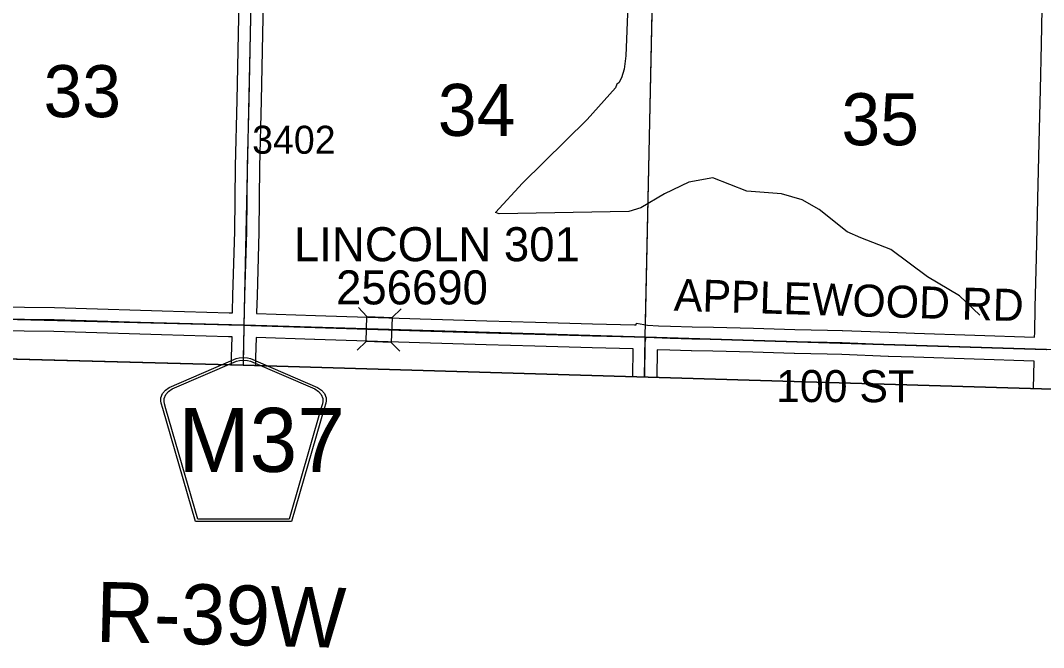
# Model space of a CAD drawing. Extents: x -132.8 to -73.3, y -60 to -26.
# Drawn here: x -95.838 to -93.283, y -57.749 to -56.182 of the extents above; entities that cross this region are included whole.
import ezdxf

# ---------------------------------------------------------------- set-up
doc = ezdxf.new("R2010")
doc.units = 0
for name, color, linetype in [('tdCoClipBndry', 7, 'Continuous'), ('tdCoCoAdjSecRdTxt', 7, 'Continuous'), ('tdCoCoBndry', 7, 'Continuous'), ('tdCoHydroRiver', 7, 'Continuous'), ('tdCoSecRdNmbr', 7, 'Continuous'), ('tdCoSecRdTxt', 7, 'Continuous'), ('tdCoSecRteBand', 7, 'Continuous'), ('tdCoSecRteCL', 7, 'Continuous'), ('tdCoSectLine', 7, 'Continuous'), ('tdCoSectLinePart', 7, 'Continuous'), ('tdCoSectNmbr', 7, 'Continuous'), ('tdCoShieldCoRte', 7, 'Continuous'), ('tdCoStrucSec', 7, 'Continuous'), ('tdCoStrucSecCoName', 7, 'Continuous'), ('tdCoStrucSecFHWANum', 7, 'Continuous'), ('tdCoSurfEarth', 7, 'Continuous'), ('tdCoSurfGravel', 7, 'Continuous'), ('tdCoTwpBndryShd', 7, 'Continuous'), ('tdCoTwpRngTxt', 7, 'Continuous')]:
    doc.layers.add(name, color=color, linetype=linetype)

msp = doc.modelspace()

# ---------------------------------------------------------------- linework, layer by layer
at = {"layer": 'tdCoClipBndry'}
msp.add_lwpolyline([(-85.7246, -34.3042), (-85.8518, -39.3105), (-85.8801, -41.2792), (-85.9018, -42.2789), (-85.908, -42.3117), (-85.95, -44.2727), (-85.9707, -45.2692), (-85.9836, -46.2708), (-86.0555, -49.2712), (-86.0681, -50.2676), (-86.1218, -52.1738), (-86.137, -53.174), (-86.1825, -55.1705), (-86.2204, -57.1749), (-86.2306, -57.2171), (-86.2512, -57.2452), (-86.2883, -57.2677), (-86.3227, -57.273), (-92.2767, -57.1319), (-95.2818, -57.0432), (-101.2395, -56.885), (-104.2146, -56.8258), (-105.2169, -56.7974), (-108.2085, -56.7373)], dxfattribs=at)
at = {"layer": 'tdCoCoBndry'}
for p, q in [((-96.2786, -56.9181), (-95.2786, -56.9433)), ((-95.2786, -56.9433), (-96.2786, -56.9181)), ((-95.2786, -56.9433), (-94.2773, -56.9735)), ((-94.2773, -56.9735), (-95.2786, -56.9433)), ((-94.2773, -56.9735), (-93.2757, -57.0041)), ((-93.2757, -57.0041), (-94.2773, -56.9735))]:
    msp.add_line(p, q, dxfattribs=at)
for points in [[(-86.3204, -57.173), (-87.3382, -57.146), (-88.3304, -57.1272), (-89.3189, -57.1023), (-90.323, -57.0783), (-91.3226, -57.0535), (-92.2743, -57.032), (-93.2761, -57.0041), (-94.2777, -56.9735), (-95.279, -56.9433), (-96.279, -56.9181), (-97.2777, -56.8905), (-97.7581, -56.8753), (-97.7712, -56.8754), (-98.2366, -56.8674), (-99.2459, -56.8371), (-100.2456, -56.8107), (-101.2372, -56.785), (-102.2392, -56.7627), (-103.2359, -56.7433), (-104.2127, -56.7258), (-105.2145, -56.6974), (-106.2094, -56.6762)], [(-90.3226, -57.0783), (-91.3222, -57.0535), (-92.2739, -57.032), (-93.2757, -57.0041), (-94.2773, -56.9735), (-95.2786, -56.9433), (-96.2786, -56.9181), (-97.2774, -56.8905), (-97.7578, -56.8753), (-97.7708, -56.8754), (-98.2362, -56.8674), (-99.2456, -56.8371), (-100.2452, -56.8107), (-101.2368, -56.785), (-102.2388, -56.7627), (-103.2356, -56.7433), (-104.2123, -56.7258), (-105.2141, -56.6974), (-106.2091, -56.6762)]]:
    msp.add_lwpolyline(points, dxfattribs=at)
msp.add_lwpolyline([(-98.2384, -56.9647), (-95.2818, -57.0432), (-92.2767, -57.1319), (-86.3227, -57.273), (-86.2883, -57.2677), (-86.2512, -57.2452), (-86.2306, -57.2171), (-86.2205, -57.1753), (-86.32, -57.173), (-87.3378, -57.146), (-88.3301, -57.1272), (-89.3185, -57.1023), (-90.3226, -57.0783), (-91.3222, -57.0535), (-92.2739, -57.032), (-93.2757, -57.0041), (-94.2773, -56.9735), (-95.2786, -56.9433), (-96.2786, -56.9181), (-97.2774, -56.8905), (-97.7578, -56.8753), (-97.7708, -56.8754), (-98.2362, -56.8674)], close=True, dxfattribs=at)
at = {"layer": 'tdCoHydroRiver'}
for points in [[(-94.3169, -56.0388), (-94.3264, -56.2705), (-94.3303, -56.3036), (-94.3371, -56.3255), (-94.3436, -56.338), (-94.3484, -56.3411), (-94.3518, -56.3505), (-94.4229, -56.4294), (-94.584, -56.5886), (-94.6518, -56.6613)], [(-93.4418, -56.9185), (-93.4929, -56.8701), (-93.5724, -56.8227), (-93.6641, -56.7545), (-93.7393, -56.7246), (-93.7737, -56.7096), (-93.8436, -56.6545), (-93.8857, -56.63), (-93.9374, -56.6147), (-94.0241, -56.6082), (-94.1086, -56.5748), (-94.1688, -56.5862), (-94.2294, -56.6149), (-94.2885, -56.65), (-94.3187, -56.6588), (-94.6424, -56.6647), (-94.6518, -56.6613)]]:
    msp.add_lwpolyline(points, dxfattribs=at)
at = {"layer": 'tdCoSecRteBand'}
for points in [[(-95.3081, -56.9125), (-95.3081, -56.9099), (-95.3081, -56.9099), (-95.3081, -56.9099), (-95.3071, -56.8684), (-95.3071, -56.8684), (-95.3071, -56.8683), (-95.3026, -56.7094), (-95.3011, -56.5467), (-95.3011, -56.5464), (-95.3011, -56.5462), (-95.2967, -56.3808), (-95.2935, -56.2149), (-95.2935, -56.2149), (-95.2935, -56.2149), (-95.29, -56.0482)], [(-95.23, -56.0496), (-95.2335, -56.2161), (-95.2367, -56.3821), (-95.2367, -56.3822), (-95.2367, -56.3823), (-95.2411, -56.5475), (-95.2426, -56.7102), (-95.2426, -56.7105), (-95.2426, -56.7108), (-95.2471, -56.8699), (-95.2481, -56.9113), (-95.2481, -56.914), (-95.2481, -56.9141), (-95.248, -56.9141), (-95.248, -56.9142), (-95.1012, -56.9194), (-94.8396, -56.9271), (-94.8396, -56.9271), (-94.8396, -56.9271), (-94.6729, -56.9322), (-94.5513, -56.9356), (-94.4089, -56.9396), (-94.3041, -56.9423), (-94.3041, -56.9423), (-94.3002, -56.9424), (-94.2995, -56.9386), (-94.272, -56.9435), (-94.2441, -56.9446), (-94.2143, -56.9458), (-94.1608, -56.9475), (-94.1073, -56.9485), (-94.1072, -56.9485), (-94.1071, -56.9485), (-94.0072, -56.951), (-94.0071, -56.951), (-94.0069, -56.951), (-93.9039, -56.9544), (-93.8225, -56.9558), (-93.7855, -56.9564), (-93.7851, -56.9564), (-93.7848, -56.9564), (-93.6685, -56.9611), (-93.6053, -56.9631), (-93.6052, -56.9631), (-93.6052, -56.9631), (-93.4543, -56.9683), (-93.3052, -56.9733)], [(-93.3052, -56.9733), (-93.305, -56.9618), (-93.304, -56.8987), (-93.304, -56.8985), (-93.304, -56.8983), (-93.3006, -56.7751), (-93.2974, -56.6277), (-93.2974, -56.6277), (-93.2974, -56.6277), (-93.2942, -56.4871), (-93.2942, -56.4871), (-93.2942, -56.487), (-93.2907, -56.3542), (-93.2883, -56.2408), (-93.2858, -56.1075)], [(-95.9988, -56.8943), (-95.8276, -56.8982), (-95.753, -56.8992), (-95.7527, -56.8992), (-95.7525, -56.8992), (-95.6992, -56.9009), (-95.4837, -56.9076), (-95.3164, -56.9123), (-95.3081, -56.9125)], [(-95.3109, -57.0424), (-95.3105, -57.0234), (-95.3095, -56.9726), (-95.3095, -56.9726), (-95.3095, -56.9725), (-95.3096, -56.9725), (-95.318, -56.9722), (-95.318, -56.9722), (-95.318, -56.9722), (-95.4855, -56.9676), (-95.4855, -56.9676), (-95.4855, -56.9676), (-95.7011, -56.9609), (-95.7011, -56.9609), (-95.7011, -56.9609), (-95.7541, -56.9592), (-95.8285, -56.9582), (-95.8287, -56.9582), (-95.8288, -56.9582), (-96.0002, -56.9542)], [(-94.3086, -57.0719), (-94.3078, -57.0022), (-94.4104, -56.9996), (-94.4105, -56.9996), (-94.4105, -56.9996), (-94.553, -56.9956), (-94.6746, -56.9922), (-94.6747, -56.9922), (-94.6747, -56.9922), (-94.8414, -56.987), (-95.103, -56.9794), (-95.1031, -56.9794), (-95.1032, -56.9794), (-95.2495, -56.9742), (-95.2505, -57.0246), (-95.2505, -57.0247), (-95.2505, -57.0247), (-95.251, -57.0441)], [(-93.3079, -57.1015), (-93.3064, -57.0333), (-93.3068, -57.0333), (-93.4563, -57.0282), (-93.4563, -57.0282), (-93.4563, -57.0282), (-93.6072, -57.023), (-93.6705, -57.0211), (-93.6707, -57.0211), (-93.6708, -57.0211), (-93.7868, -57.0164), (-93.8235, -57.0158), (-93.9051, -57.0144), (-93.9054, -57.0144), (-93.9056, -57.0144), (-94.0088, -57.011), (-94.1085, -57.0085), (-94.1621, -57.0075), (-94.1623, -57.0075), (-94.1625, -57.0075), (-94.2163, -57.0058), (-94.2164, -57.0058), (-94.2165, -57.0058), (-94.2478, -57.0045), (-94.2487, -57.0737)]]:
    msp.add_lwpolyline(points, dxfattribs=at)
at = {"layer": 'tdCoSecRteCL'}
for points in [[(-95.2788, -56.9433), (-95.2781, -56.9106), (-95.2771, -56.8691), (-95.2726, -56.71), (-95.2711, -56.547), (-95.2667, -56.3815), (-95.2635, -56.2155), (-95.26, -56.0488), (-95.2571, -55.9464)], [(-96.2785, -56.9179), (-96.2535, -56.9186), (-96.1172, -56.921), (-95.9995, -56.9243), (-95.8281, -56.9282), (-95.7534, -56.9292), (-95.7002, -56.9309), (-95.4846, -56.9376), (-95.3172, -56.9423), (-95.2788, -56.9433)], [(-95.281, -57.0432), (-95.2805, -57.024), (-95.279, -56.9535), (-95.2788, -56.9433)], [(-95.2788, -56.9433), (-95.2622, -56.9437), (-95.1021, -56.9494), (-94.8405, -56.9571), (-94.6738, -56.9622), (-94.5522, -56.9656), (-94.4097, -56.9696), (-94.3026, -56.9723), (-94.2753, -56.9734)], [(-94.2786, -57.0728), (-94.2776, -56.9861), (-94.2753, -56.9734)], [(-94.2753, -56.9734), (-94.2153, -56.9758), (-94.1616, -56.9775), (-94.1078, -56.9785), (-94.0079, -56.981), (-93.9046, -56.9844), (-93.823, -56.9858), (-93.786, -56.9864), (-93.6696, -56.9911), (-93.6062, -56.9931), (-93.4553, -56.9982), (-93.2758, -57.0043)]]:
    msp.add_lwpolyline(points, dxfattribs=at)
at = {"layer": 'tdCoSectLine'}
for points in [[(-95.279, -56.9433), (-95.2575, -55.9464)], [(-94.2777, -56.9735), (-94.2559, -55.9727)], [(-96.279, -56.9181), (-95.279, -56.9433)], [(-95.2812, -57.0432), (-95.279, -56.9433)], [(-95.279, -56.9433), (-94.2777, -56.9735)], [(-94.2795, -57.0728), (-94.2777, -56.9735)], [(-94.2777, -56.9735), (-93.2761, -57.0041)]]:
    msp.add_lwpolyline(points, dxfattribs=at)
at = {"layer": 'tdCoSectLinePart'}
msp.add_lwpolyline([(-94.277, -56.9433), (-94.2566, -56.0028)], dxfattribs=at)
at = {"layer": 'tdCoShieldCoRte'}
for points in [[(-95.4007, -57.4341), (-95.4826, -57.1512), (-95.4865, -57.1381), (-95.4872, -57.1322), (-95.4872, -57.1244), (-95.483, -57.1141), (-95.4757, -57.1056), (-95.4661, -57.0989), (-95.2988, -57.0266), (-95.2913, -57.0249), (-95.2809, -57.024), (-95.2705, -57.0249), (-95.263, -57.0266), (-95.0957, -57.0989), (-95.0861, -57.1056), (-95.0788, -57.1141), (-95.0746, -57.1244), (-95.0746, -57.1322), (-95.0753, -57.1381), (-95.0792, -57.1512), (-95.1611, -57.4341)], [(-95.3948, -57.4278), (-95.4745, -57.1525), (-95.4783, -57.1399), (-95.479, -57.1343), (-95.479, -57.1267), (-95.4749, -57.1168), (-95.4679, -57.1087), (-95.4587, -57.1023), (-95.2981, -57.0328), (-95.2909, -57.0313), (-95.2809, -57.0304), (-95.2709, -57.0313), (-95.2637, -57.0328), (-95.1031, -57.1023), (-95.0939, -57.1087), (-95.0869, -57.1168), (-95.0828, -57.1267), (-95.0828, -57.1343), (-95.0835, -57.1399), (-95.0873, -57.1525), (-95.167, -57.4278)]]:
    msp.add_lwpolyline(points, close=True, dxfattribs=at)
at = {"layer": 'tdCoStrucSec'}
for points in [[(-94.997, -57.0059), (-94.9743, -56.9844), (-94.9725, -56.9219)], [(-94.9939, -56.8992), (-94.9725, -56.9219), (-94.9099, -56.9237)], [(-94.8872, -56.9023), (-94.9099, -56.9237), (-94.9117, -56.9863)], [(-94.8907, -57.0085), (-94.9117, -56.9863), (-94.9743, -56.9844)]]:
    msp.add_lwpolyline(points, dxfattribs=at)
at = {"layer": 'tdCoSurfEarth'}
for points in [[(-95.2788, -56.9433), (-95.2622, -56.9437), (-95.1021, -56.9494), (-94.8405, -56.9571), (-94.6738, -56.9622), (-94.5522, -56.9656)], [(-94.2786, -57.0728), (-94.2776, -56.9861), (-94.2753, -56.9734), (-94.2153, -56.9758), (-94.1616, -56.9775), (-94.1078, -56.9785), (-94.0079, -56.981), (-93.9046, -56.9844), (-93.823, -56.9858)]]:
    msp.add_lwpolyline(points, dxfattribs=at)
at = {"layer": 'tdCoSurfGravel'}
for points in [[(-95.2788, -56.9433), (-95.2781, -56.9106), (-95.2771, -56.8691), (-95.2726, -56.71), (-95.2711, -56.547), (-95.2667, -56.3815), (-95.2635, -56.2155), (-95.26, -56.0488), (-95.2571, -55.9464)], [(-96.5465, -56.9094), (-96.4831, -56.9112), (-96.3386, -56.9164), (-96.2785, -56.9179), (-96.2535, -56.9186), (-96.1172, -56.921), (-95.9995, -56.9243), (-95.8281, -56.9282), (-95.7534, -56.9292), (-95.7002, -56.9309), (-95.4846, -56.9376), (-95.3172, -56.9423), (-95.2788, -56.9433)], [(-95.281, -57.0432), (-95.2805, -57.024), (-95.279, -56.9535), (-95.2788, -56.9433)], [(-94.5522, -56.9656), (-94.4097, -56.9696), (-94.3026, -56.9723), (-94.2753, -56.9734)], [(-93.823, -56.9858), (-93.786, -56.9864), (-93.6696, -56.9911), (-93.6062, -56.9931), (-93.4553, -56.9982), (-93.2758, -57.0043)]]:
    msp.add_lwpolyline(points, dxfattribs=at)
at = {"layer": 'tdCoTwpBndryShd'}
msp.add_lwpolyline([(-86.3204, -57.173), (-87.3382, -57.146), (-88.3304, -57.1272), (-89.3189, -57.1023), (-90.323, -57.0783), (-91.3226, -57.0535), (-92.2743, -57.032), (-93.2761, -57.0041), (-94.2777, -56.9735), (-95.279, -56.9433), (-96.279, -56.9181), (-97.2777, -56.8905), (-97.7581, -56.8753), (-97.7712, -56.8754), (-98.2366, -56.8674), (-99.2459, -56.8371), (-100.2456, -56.8107), (-101.2372, -56.785), (-102.2392, -56.7627), (-103.2359, -56.7433), (-104.2127, -56.7258), (-105.2145, -56.6974), (-106.2094, -56.6762)], dxfattribs=at)

# ---------------------------------------------------------------- texts
at = {"layer": 'tdCoCoAdjSecRdTxt'}
msp.add_text('100 ST', height=0.08, rotation=359.8776, dxfattribs=at).set_placement((-93.951, -57.1352))
at = {"layer": 'tdCoSecRdNmbr'}
msp.add_text('3402', height=0.07, rotation=359.9281, dxfattribs=at).set_placement((-95.2592, -56.5147))
at = {"layer": 'tdCoSecRdTxt'}
msp.add_text('APPLEWOOD RD', height=0.08, rotation=358.2605, dxfattribs=at).set_placement((-94.207, -56.9071))
at = {"layer": 'tdCoSectNmbr'}
for s, rotation, p in [('33', 359.9276, (-95.7801, -56.4233)), ('34', 359.9284, (-94.7955, -56.4702)), ('35', 359.9291, (-93.7876, -56.4935))]:
    msp.add_text(s, height=0.13, rotation=rotation, dxfattribs=at).set_placement(p)
at = {"layer": 'tdCoShieldCoRte'}
msp.add_text('M37', height=0.16, dxfattribs=at).set_placement((-95.4438, -57.3099))
at = {"layer": 'tdCoStrucSecCoName'}
msp.add_text('LINCOLN 301', height=0.085, dxfattribs=at).set_placement((-95.1548, -56.7834))
at = {"layer": 'tdCoStrucSecFHWANum'}
msp.add_text('256690', height=0.085, dxfattribs=at).set_placement((-95.0497, -56.8913))
at = {"layer": 'tdCoTwpRngTxt'}
msp.add_text('R-39W', height=0.15, rotation=358.5553, dxfattribs=at).set_placement((-95.6509, -57.7341))

doc.saveas('drawing.dxf')
